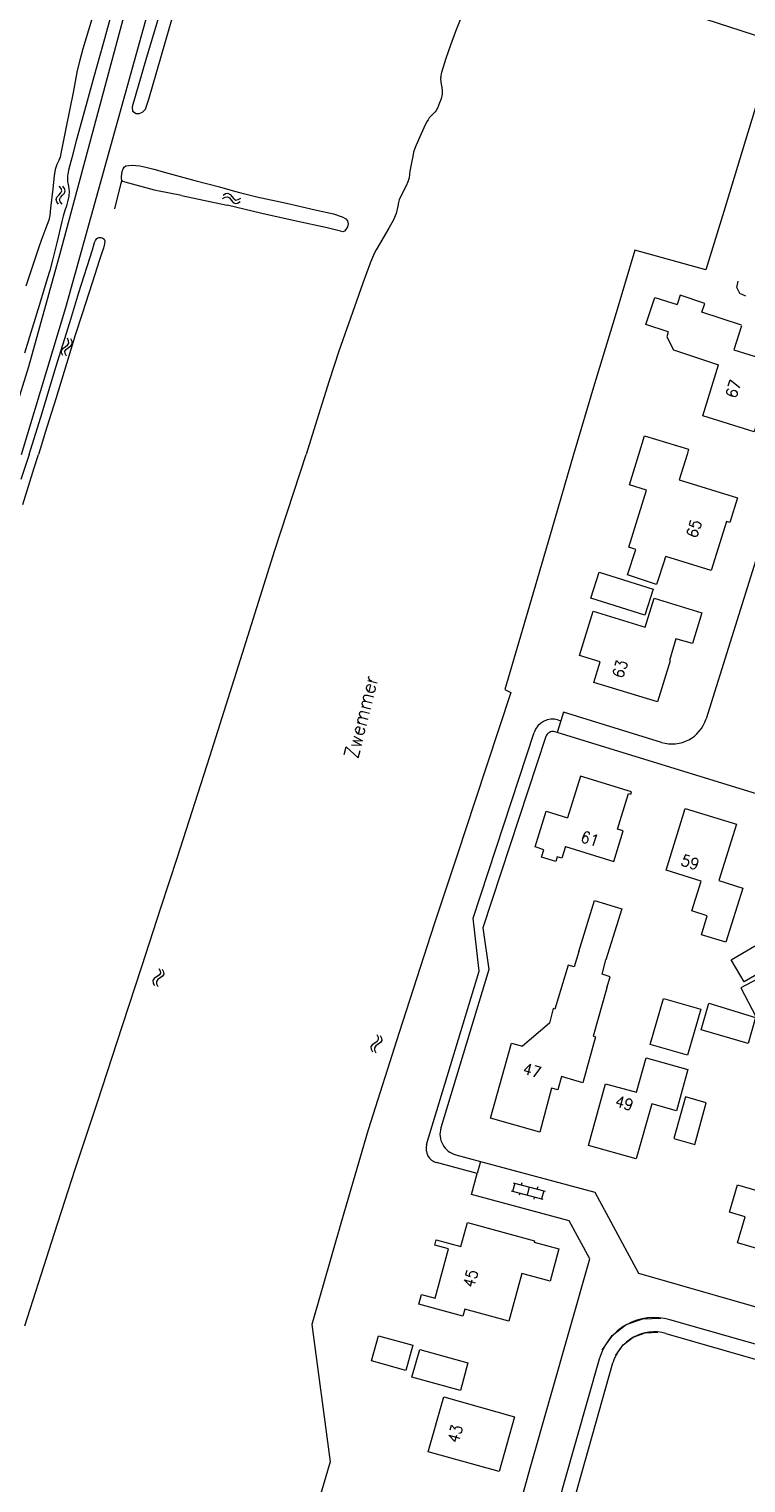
# Model space of a CAD drawing. Header units: metres. Extents: x 189705 to 199106, y 581686 to 588448.
# Tile 476 of 555: x 197598 to 197698, y 585856 to 586060. Entities that reach past the tile are written whole.
import ezdxf

# ---------------------------------------------------------------- set-up
doc = ezdxf.new("R2010")
doc.units = ezdxf.units.M
doc.layers.add('B-WA-OG-GBKN-G', color=7, linetype='Continuous', lineweight=18)
doc.styles.add('Style-STANDARD', font='STANDARD.shx')

msp = doc.modelspace()

# ---------------------------------------------------------------- linework, layer by layer
at = {"layer": 'B-WA-OG-GBKN-G'}
for p, q in [((197602.266, 586037.222), (197602.013, 586037.544)), ((197602.762, 586037.201), (197602.509, 586037.522)), ((197601.566, 586035.678), (197601.688, 586035.993)), ((197601.663, 586035.365), (197601.566, 586035.678)), ((197601.915, 586035.046), (197601.663, 586035.365)), ((197601.688, 586035.993), (197601.964, 586036.293)), ((197601.964, 586036.293), (197602.24, 586036.594)), ((197602.066, 586035.66), (197602.184, 586035.964)), ((197602.161, 586035.346), (197602.066, 586035.66)), ((197602.412, 586035.024), (197602.161, 586035.346)), ((197602.184, 586035.964), (197602.461, 586036.273)), ((197602.24, 586036.594), (197602.362, 586036.9)), ((197602.362, 586036.9), (197602.266, 586037.222)), ((197602.461, 586036.273), (197602.738, 586036.572)), ((197602.738, 586036.572), (197602.86, 586036.878)), ((197602.86, 586036.878), (197602.762, 586037.201)), ((197624.878, 586035.801), (197625.229, 586036.008)), ((197624.963, 586036.291), (197625.312, 586036.5)), ((197625.229, 586036.008), (197625.553, 586036.061)), ((197625.312, 586036.5), (197625.635, 586036.555)), ((197625.553, 586036.061), (197625.839, 586035.906)), ((197625.635, 586036.555), (197625.932, 586036.393)), ((197625.839, 586035.906), (197626.11, 586035.591)), ((197625.932, 586036.393), (197626.193, 586036.081)), ((197626.11, 586035.591), (197626.37, 586035.277)), ((197626.193, 586036.081), (197626.456, 586035.769)), ((197626.37, 586035.277), (197626.658, 586035.117)), ((197626.456, 586035.769), (197626.744, 586035.608)), ((197626.744, 586035.608), (197627.076, 586035.662)), ((197626.991, 586035.172), (197627.342, 586035.381)), ((197627.076, 586035.662), (197627.427, 586035.871)), ((197626.658, 586035.117), (197626.991, 586035.172)), ((197602.51, 586014.831), (197602.843, 586015.065)), ((197602.843, 586015.065), (197603.176, 586015.301)), ((197602.988, 586014.698), (197603.324, 586014.941)), ((197603.335, 586015.91), (197603.156, 586016.277)), ((197603.176, 586015.301), (197603.36, 586015.574)), ((197603.324, 586014.941), (197603.659, 586015.174)), ((197603.36, 586015.574), (197603.335, 586015.91)), ((197603.815, 586015.784), (197603.637, 586016.151)), ((197603.659, 586015.174), (197603.842, 586015.447)), ((197603.842, 586015.447), (197603.815, 586015.784)), ((197602.323, 586014.549), (197602.51, 586014.831)), ((197602.352, 586014.223), (197602.323, 586014.549)), ((197602.531, 586013.857), (197602.352, 586014.223)), ((197602.809, 586014.425), (197602.988, 586014.698)), ((197602.835, 586014.098), (197602.809, 586014.425)), ((197603.011, 586013.731), (197602.835, 586014.098)), ((197615.971, 585928.04), (197616.147, 585927.673)), ((197616.147, 585927.673), (197616.173, 585927.346)), ((197616.451, 585927.914), (197616.63, 585927.548)), ((197616.63, 585927.548), (197616.659, 585927.222)), ((197615.323, 585926.597), (197615.14, 585926.324)), ((197615.14, 585926.324), (197615.167, 585925.987)), ((197615.167, 585925.987), (197615.345, 585925.62)), ((197615.658, 585926.83), (197615.323, 585926.597)), ((197615.806, 585926.47), (197615.622, 585926.197)), ((197615.622, 585926.197), (197615.647, 585925.861)), ((197615.647, 585925.861), (197615.826, 585925.494)), ((197615.994, 585927.073), (197615.658, 585926.83)), ((197616.139, 585926.706), (197615.806, 585926.47)), ((197616.173, 585927.346), (197615.994, 585927.073)), ((197616.472, 585926.94), (197616.139, 585926.706)), ((197616.659, 585927.222), (197616.472, 585926.94)), ((197645.85, 585917.32), (197645.669, 585917.045)), ((197646.183, 585917.556), (197645.85, 585917.32)), ((197646.334, 585917.198), (197646.153, 585916.923)), ((197646.517, 585917.803), (197646.183, 585917.556)), ((197646.665, 585917.437), (197646.334, 585917.198)), ((197646.484, 585918.769), (197646.664, 585918.404)), ((197646.693, 585918.077), (197646.517, 585917.803)), ((197646.664, 585918.404), (197646.693, 585918.077)), ((197646.996, 585917.674), (197646.665, 585917.437)), ((197646.966, 585918.648), (197647.148, 585918.284)), ((197647.18, 585917.958), (197646.996, 585917.674)), ((197647.148, 585918.284), (197647.18, 585917.958)), ((197645.669, 585917.045), (197645.7, 585916.709)), ((197645.7, 585916.709), (197645.882, 585916.343)), ((197646.153, 585916.923), (197646.181, 585916.587)), ((197646.181, 585916.587), (197646.363, 585916.221)), ((197665.293, 585896.874), (197669.742, 585895.705)), ((197665.792, 585897.983), (197665.487, 585896.823)), ((197665.598, 585898.034), (197670.047, 585896.866)), ((197666.789, 585898.032), (197666.712, 585897.742)), ((197667.823, 585897.45), (197667.518, 585896.289)), ((197669.011, 585897.448), (197668.935, 585897.158)), ((197669.854, 585896.916), (197669.549, 585895.756)), ((197666.504, 585896.555), (197666.428, 585896.265)), ((197668.533, 585896.022), (197668.457, 585895.732))]:
    msp.add_line(p, q, dxfattribs=at)
at = {"layer": 'B-WA-OG-GBKN-G', "flags": 128}
for points in [[(197593.941, 586000), (197597.749, 586012.298), (197602.152, 586028.109), (197616.239, 586080.556), (197622.652, 586101.656), (197631.447, 586125.276), (197643.253, 586157.473), (197645.378, 586165.048)], [(197655.427, 586052.756), (197655.607, 586053.492), (197656.197, 586055.471), (197656.863, 586057.323), (197657.529, 586059.226), (197658.501, 586061.56), (197659.447, 586063.741), (197660.701, 586066.659), (197661.646, 586068.662), (197662.056, 586069.55), (197662.388, 586070.387), (197662.594, 586071.123), (197663.568, 586074.371), (197664.954, 586079.117), (197666.649, 586085.208), (197668.163, 586090.486), (197669.523, 586095.257), (197670.935, 586100.206), (197671.86, 586103.988), (197672.195, 586105.409), (197672.606, 586107.085)], [(197596.728, 586000), (197602.931, 586020.575), (197617.351, 586072.415)], [(197614.111, 586055.084), (197612.228, 586048.66), (197612.26, 586048.03), (197612.774, 586047.719), (197613.197, 586047.705), (197613.69, 586047.898), (197614.093, 586048.32), (197614.568, 586049.703), (197619.125, 586065.592), (197620.195, 586069.296), (197620.185, 586069.72), (197619.924, 586070.076), (197619.226, 586070.342), (197618.94, 586070.355), (197618.676, 586070.139), (197618.384, 586069.459), (197614.111, 586055.084)], [(197609.877, 586063.798), (197608.105, 586057.326), (197606.873, 586052.86), (197605.409, 586047.556), (197604.408, 586043.876), (197603.766, 586041.515), (197603.483, 586040.475), (197603.304, 586039.764), (197603.174, 586038.926), (197603.172, 586038.19), (197603.323, 586037.554), (197603.397, 586036.817), (197603.344, 586036.132), (197603.164, 586035.345), (197603.01, 586034.786), (197602.805, 586034.152), (197602.548, 586033.365), (197602.368, 586032.579), (197601.674, 586029.609), (197601.057, 586027.172), (197600.697, 586025.751), (197600.312, 586024.558), (197599.235, 586020.98), (197598.209, 586017.656), (197597.157, 586014.154)], [(197702.56, 586057.64), (197692.58, 586060.86), (197693.776, 586064.655)], [(197606.566, 586060.913), (197605.334, 586056.751), (197604.898, 586055.178), (197604.512, 586053.731), (197603.945, 586050.659), (197602.991, 586045.836), (197602.269, 586042.333), (197602.14, 586041.622), (197601.961, 586041.14), (197601.68, 586040.582), (197601.449, 586039.872), (197601.319, 586038.983), (197601.136, 586037.18), (197600.798, 586034.463), (197600.719, 586033.448), (197600.539, 586032.762), (197600.079, 586031.57), (197599.541, 586030.098), (197599.105, 586028.855), (197597.362, 586023.552)], [(197702.56, 586057.64), (197701.498, 586055.098), (197698.42, 586045.049), (197695.06, 586034.01), (197692.546, 586025.813), (197682.62, 586028.588), (197679.695, 586018.869), (197676.951, 586009.86), (197674.001, 586000)], [(197655.427, 586052.756), (197655.401, 586052.502), (197655.475, 586051.841), (197655.575, 586051.358), (197655.65, 586050.824), (197655.649, 586050.418), (197655.494, 586049.783), (197655.264, 586049.2), (197654.957, 586048.464), (197654.804, 586048.134), (197654.651, 586047.932), (197654.268, 586047.577), (197653.835, 586047.096), (197653.657, 586046.843), (197653.503, 586046.589), (197653.069, 586045.702), (197652.327, 586044.053), (197651.841, 586042.937), (197651.636, 586042.328), (197651.507, 586041.693), (197651.379, 586041.033), (197651.121, 586039.662), (197650.991, 586038.723), (197650.837, 586038.139), (197650.606, 586037.581), (197649.738, 586035.958), (197649.635, 586035.628), (197649.533, 586035.248), (197649.429, 586034.74), (197649.198, 586033.725), (197648.814, 586032.837), (197648.15, 586031.645), (197646.388, 586028.628), (197646.133, 586028.121), (197645.57, 586026.751), (197644.546, 586023.96), (197643.367, 586020.662), (197641.164, 586014.445), (197639.806, 586010.309), (197638.319, 586005.539), (197636.571, 586000)], [(197619.148, 586036.234), (197615.796, 586036.905), (197615.339, 586037.008), (197611.226, 586038.088), (197610.921, 586038.216), (197610.78, 586038.377), (197610.745, 586038.597), (197610.745, 586038.877), (197610.849, 586039.613), (197610.952, 586039.994), (197611.085, 586040.222), (197611.36, 586040.373), (197611.766, 586040.448), (197612.224, 586040.472), (197612.747, 586040.454), (197613.291, 586040.393), (197614.128, 586040.187), (197615.271, 586039.929), (197617.429, 586039.313), (197621.009, 586038.336), (197624.461, 586037.436), (197626.543, 586036.845), (197627.432, 586036.614), (197628.193, 586036.433), (197629.692, 586036.073), (197633.856, 586035.145), (197637.867, 586034.218), (197640.407, 586033.651), (197641.65, 586033.266), (197642.132, 586032.985), (197642.386, 586032.679), (197642.489, 586032.28), (197642.358, 586031.841), (197642.153, 586031.461), (197641.975, 586031.233), (197641.715, 586031.164), (197641.416, 586031.235), (197639.512, 586031.698), (197635.17, 586032.652), (197630.396, 586033.734), (197625.547, 586034.867)], [(197610.78, 586038.377), (197610.615, 586037.785), (197609.767, 586034.358)], [(197619.148, 586036.234), (197625.547, 586034.867)], [(197597.822, 586000), (197599.623, 586005.815), (197601.547, 586012.184), (197603.496, 586018.452), (197604.779, 586022.664), (197606.651, 586028.653), (197606.933, 586029.643), (197607.077, 586029.96), (197607.291, 586030.226), (197607.545, 586030.378), (197607.824, 586030.351), (197608.112, 586030.245), (197608.307, 586030.121), (197608.407, 586029.892), (197608.355, 586029.461), (197608.227, 586028.851), (197608.047, 586028.344), (197607.663, 586027.227), (197606.612, 586024.005), (197605.228, 586019.691), (197604.253, 586016.671), (197603.048, 586012.662), (197601.535, 586007.764), (197600.611, 586004.821), (197600.047, 586003.044), (197599.534, 586001.344), (197599.099, 586000)], [(197698.14, 586022.15), (197697.301, 586022.534), (197696.88, 586023.355), (197697.06, 586024.26)], [(197687.276, 586017.165), (197684.171, 586018.158), (197685.388, 586021.967), (197688.528, 586020.963)], [(197697.566, 586018.067), (197692.002, 586019.901), (197692.41, 586021.14), (197688.961, 586022.277), (197688.528, 586020.963)], [(197687.276, 586017.165), (197687.075, 586016.471), (197688.045, 586014.624), (197694.33, 586012.511)], [(197697.529, 586017.971), (197696.485, 586014.623), (197702.78, 586012.66), (197701.703, 586009.206), (197701.228, 586009.354), (197699.3, 586003.17), (197692.13, 586005.39), (197694.33, 586012.511)], [(197683.169, 586000), (197683.969, 586002.601), (197690.133, 586000.704), (197689.916, 586000)], [(197597.822, 586000), (197596.628, 585996.482)], [(197596.909, 585993.001), (197598.507, 585998.108), (197599.099, 586000)], [(197597.201, 585878.007), (197599.105, 585883.978), (197601.338, 585890.965), (197604.256, 585899.935), (197607.327, 585909.183), (197610.854, 585920.033), (197613.595, 585928.316), (197616.234, 585936.497), (197618.569, 585943.612), (197623.111, 585957.688), (197627.679, 585972.145), (197632.196, 585986.603), (197636.571, 586000)], [(197674.001, 586000), (197670.986, 585989.504), (197668.094, 585979.646), (197664.389, 585967.069), (197665.227, 585966.662), (197660.203, 585951.392), (197657.766, 585944.049), (197654.493, 585934.241), (197649.62, 585919.047), (197645.255, 585905.453), (197641.525, 585892.647), (197637.39, 585878.165), (197639.936, 585858.931), (197637.018, 585848.997)], [(197684.265, 585994.989), (197681.855, 585995.731), (197683.169, 586000)], [(197689.916, 586000), (197688.812, 585996.41), (197696.97, 585993.9), (197695.91, 585990.47), (197695.434, 585990.616), (197693.32, 585983.745), (197686.966, 585985.687)], [(197704.199, 586000), (197699.795, 585985.924), (197692.593, 585962.966)], [(197682.729, 585986.671), (197681.772, 585986.985), (197684.265, 585994.989)], [(197686.828, 585985.326), (197685.664, 585981.78), (197681.566, 585983.125), (197682.729, 585986.671)], [(197686.828, 585985.326), (197686.966, 585985.687)], [(197684.028, 585977.475), (197676.446, 585979.863), (197677.596, 585983.511), (197685.177, 585981.123), (197684.028, 585977.475)], [(197676.869, 585968.06), (197677.755, 585970.958), (197674.886, 585971.834), (197676.783, 585978.041), (197684.08, 585975.812), (197685.336, 585979.85)], [(197685.336, 585979.85), (197692.01, 585977.81), (197690.68, 585973.5), (197688.372, 585974.186), (197687.465, 585971.131), (197687.57, 585971.1), (197685.79, 585965.35), (197676.869, 585968.06)], [(197672.244, 585962.699), (197671.735, 585961.039)], [(197671.904, 585962.803), (197672.244, 585962.699)], [(197686.357, 585959.682), (197672.61, 585963.895), (197672.244, 585962.699)], [(197653.463, 585903.361), (197660.827, 585927.646), (197659.97, 585935.087), (197668.502, 585961.043)], [(197670.151, 585960.501), (197661.34, 585933.716), (197662.181, 585927.879), (197655.456, 585905.703)], [(197671.735, 585961.039), (197671.395, 585961.144)], [(197723.269, 585945.186), (197702.799, 585951.504), (197671.735, 585961.039)], [(197672.894, 585945.111), (197679.652, 585942.992), (197680.998, 585947.284), (197680.172, 585947.543), (197681.737, 585952.535), (197682.064, 585952.433), (197682.16, 585952.74), (197675.01, 585954.94), (197673.195, 585949.109)], [(197672.894, 585945.111), (197672.375, 585943.458), (197671.75, 585943.654), (197671.538, 585942.978), (197669.549, 585943.602), (197669.879, 585944.655), (197668.649, 585945.041), (197670.218, 585950.043), (197673.195, 585949.109)], [(197697.73, 585939.28), (197695.34, 585931.69), (197691.94, 585932.71), (197692.762, 585935.412), (197690.6, 585936.07), (197691.903, 585940.268), (197686.989, 585941.793), (197689.66, 585950.4), (197696.84, 585948.21), (197694.377, 585940.328), (197697.73, 585939.28)], [(197674.78, 585930.4), (197676.96, 585937.54), (197680.81, 585936.37), (197678.57, 585929.21)], [(197697.915, 585926.138), (197696.109, 585929.245), (197701.194, 585932.201), (197703, 585929.093), (197697.915, 585926.138)], [(197674.78, 585930.4), (197674.113, 585928.238), (197673.264, 585928.508), (197671.432, 585922.335), (197671.182, 585922.412), (197670.642, 585920.348), (197666.873, 585917.153)], [(197678.7, 585925.306), (197679.164, 585926.869), (197678.027, 585927.216), (197678.57, 585929.21)], [(197705.303, 585924.367), (197703.19, 585928.35), (197697.47, 585925.31), (197699.54, 585921.31), (197705.303, 585924.367)], [(197678.7, 585925.306), (197676.781, 585918.554)], [(197689.983, 585915.898), (197684.777, 585917.401), (197686.625, 585923.806), (197691.831, 585922.304), (197689.983, 585915.898)], [(197698.459, 585917.533), (197691.906, 585919.414), (197692.96, 585923.18), (197699.503, 585921.172), (197698.459, 585917.533)], [(197672.353, 585912.903), (197671.82, 585911.02), (197670.96, 585911.26), (197669.3, 585905.1), (197662.41, 585907.05), (197665.33, 585917.58), (197666.873, 585917.153)], [(197676.781, 585918.554), (197677.101, 585918.457), (197675.327, 585911.994), (197672.353, 585912.903)], [(197690.05, 585913.87), (197688.45, 585908.1), (197685, 585909.06), (197682.82, 585901.36), (197676.11, 585903.22), (197678.513, 585911.896), (197682.846, 585910.695), (197684.18, 585915.51), (197690.05, 585913.87)], [(197692.61, 585909.231), (197689.685, 585910.036), (197688.077, 585904.199), (197691.003, 585903.394), (197692.61, 585909.231)], [(197657.548, 585901.935), (197660.995, 585901.008)], [(197660.995, 585901.008), (197660.541, 585899.321)], [(197660.995, 585901.008), (197676.989, 585896.708), (197683.146, 585885.362), (197704.283, 585879.307)], [(197660.541, 585899.321), (197654.857, 585900.849)], [(197663.493, 585832.625), (197661.805, 585835.747), (197667.974, 585858.051), (197676.297, 585887.381), (197673.408, 585892.704), (197659.75, 585896.376), (197660.541, 585899.321)], [(197709.55, 585892.92), (197707.67, 585886.5), (197697, 585889.61), (197698.061, 585893.25), (197695.846, 585893.895), (197696.969, 585897.747), (197705.914, 585895.139), (197705.602, 585894.071), (197709.55, 585892.92)], [(197671.99, 585888.76), (197670.74, 585884.24), (197666.777, 585885.32), (197664.96, 585878.65), (197658.786, 585880.331), (197658.523, 585879.367), (197652.349, 585881.048), (197652.717, 585882.399), (197654.646, 585881.873), (197656.527, 585888.781), (197654.598, 585889.306), (197654.795, 585890.03), (197658.268, 585889.084), (197659.19, 585892.47), (197668.56, 585889.89), (197668.508, 585889.697), (197671.99, 585888.76)], [(197678.05, 585874.59), (197679.442, 585876.646), (197681.407, 585878.164), (197683.748, 585878.993), (197686.23, 585879.05)], [(197703.764, 585874.191), (197687.523, 585878.843)], [(197650.548, 585871.73), (197645.743, 585873.075), (197646.732, 585876.609), (197651.537, 585875.265), (197650.548, 585871.73)], [(197679.934, 585873.906), (197680.965, 585875.347), (197682.378, 585876.415), (197684.045, 585877.013), (197685.815, 585877.088)], [(197686.972, 585876.921), (197703.213, 585872.268)], [(197659.245, 585872.827), (197658.195, 585868.957), (197651.409, 585870.827), (197652.51, 585874.672), (197659.245, 585872.827)], [(197677.624, 585873.336), (197672.738, 585856.12), (197669.184, 585843.268)], [(197671.111, 585842.735), (197674.664, 585855.58), (197679.548, 585872.791)], [(197665.77, 585865.265), (197663.61, 585857.582), (197653.655, 585860.359), (197655.859, 585868.057), (197665.77, 585865.265)]]:
    msp.add_lwpolyline(points, dxfattribs=at)
at = {"layer": 'B-WA-OG-GBKN-G'}
for centre, radius, start, end in [((197671.101, 585960.188), 2.736, 72.91929, 161.78962), ((197687.821, 585964.464), 5.001, 252.97298, 342.57136), ((197671.102, 585960.186), 1.002, 72.98815, 161.67901), ((197658.327, 585904.832), 3, 163.12841, 254.94981), ((197655.377, 585902.78), 2, 163.12309, 254.93188), ((197685.319, 585871.154), 7.998, 74.00591, 164.17011), ((197685.32, 585871.153), 6, 74.01983, 164.15488)]:
    msp.add_arc(centre, radius, start, end, dxfattribs=at)

# ---------------------------------------------------------------- texts
at = {"layer": 'B-WA-OG-GBKN-G', "style": 'Style-STANDARD'}
for s, height, rotation, p in [('67', 1.6, 72.66989, (197696.791, 586007.74)), ('65', 1.6, 72.90569, (197691.286, 585988.172)), ('Zwemmer', 2, 75.75526, (197643.805, 585957.264)), ('63', 1.6, 73.01527, (197680.935, 585968.534)), ('61', 1.6, 342.54344, (197674.893, 585945.793)), ('59', 1.6, 342.72458, (197688.936, 585942.498)), ('47', 1.6, 344.57403, (197666.788, 585913.285)), ('49', 1.6, 344.51881, (197679.718, 585908.73)), ('45', 1.6, 74.75493, (197660.046, 585883.219)), ('43', 1.6, 74.03098, (197657.874, 585861.471))]:
    msp.add_text(s, height=height, rotation=rotation, dxfattribs=at).set_placement(p)

doc.saveas('drawing.dxf')
